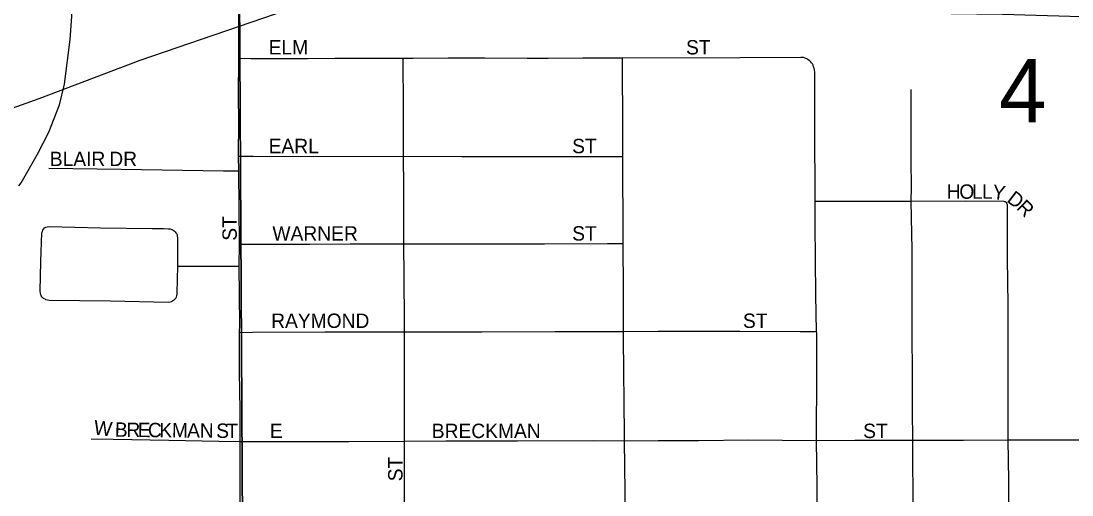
# Model space of a CAD drawing. Extents: x 1443599 to 1910620, y 1028088 to 1361369.
# Drawn here: x 1695821 to 1699476, y 1309543 to 1311190 of the extents above; entities that cross this region are included whole.
import ezdxf

# ---------------------------------------------------------------- set-up
doc = ezdxf.new("R2010")
doc.units = 0
for name, color, linetype in [('GM_X_City_Street', 7, 'Continuous'), ('GM_X_City_Street_Text', 7, 'Continuous'), ('GM_X_Minor_River', 7, 'Continuous'), ('GM_X_Rail_Line', 7, 'Continuous'), ('GM_X_Section', 7, 'Continuous'), ('GM_X_Section_Text', 7, 'Continuous')]:
    doc.layers.add(name, color=color, linetype=linetype)

msp = doc.modelspace()

# ---------------------------------------------------------------- linework, layer by layer
at = {"layer": 'GM_X_City_Street'}
for points in [[(1696577.9, 1311060.8), (1696577.8, 1311217.2), (1696580.4, 1311431.2)], [(1696577.4, 1310720.5), (1696578, 1310841), (1696576.8, 1310929.9), (1696577.9, 1311060.8)], [(1696577.9, 1311060.8), (1696619.9, 1311060.3), (1696751.3, 1311060), (1696816.8, 1311059.7), (1696912.1, 1311060.5), (1697030.2, 1311060.8), (1697150.4, 1311061.1)], [(1697150.4, 1311061.1), (1697184.5, 1311061.2), (1697306, 1311062), (1697433.9, 1311061.7), (1697581.6, 1311061.5), (1697653.8, 1311061.2), (1697775.2, 1311062.2), (1697870.4, 1311062.2), (1697912.6, 1311062.3)], [(1697151.5, 1310719.9), (1697151, 1310750.9), (1697150.7, 1310914.9), (1697150.4, 1311033), (1697150.4, 1311061.1)], [(1697912.6, 1311062.3), (1698321, 1311063.5), (1698532.9, 1311064.6), (1698541.6, 1311063.9), (1698547.7, 1311062.4), (1698553.4, 1311059.5), (1698557.8, 1311056.9), (1698562.3, 1311053.6), (1698566.5, 1311049.7)], [(1697913.6, 1310719.6), (1697913.5, 1310888.9), (1697913, 1310975.3), (1697912.6, 1311062.3)], [(1698583.2, 1310563.6), (1698583, 1310615.9), (1698582.1, 1310775.3), (1698582, 1310948.4), (1698582, 1311012.7), (1698581.1, 1311019), (1698579.6, 1311026), (1698577.9, 1311031.4), (1698575.9, 1311036.4), (1698573.3, 1311041.4), (1698570.6, 1311045.2), (1698566.5, 1311049.7)], [(1698917.6, 1310564), (1698917.7, 1310611.4), (1698917.1, 1310706.4), (1698917, 1310857.4), (1698917.3, 1310951.7)], [(1696577.4, 1310720.5), (1696627.8, 1310720.3), (1696839.2, 1310719.7), (1697151.5, 1310719.9)], [(1696578, 1310668.9), (1696577.4, 1310720.5)], [(1697152.5, 1310416.1), (1697152.2, 1310481.8), (1697152.3, 1310613), (1697151.5, 1310719.9)], [(1697151.5, 1310719.9), (1697354.2, 1310719.4), (1697854.2, 1310719.7), (1697913.6, 1310719.6)], [(1697915.4, 1310416.9), (1697915.2, 1310462.8), (1697913.6, 1310688.7), (1697913.6, 1310719.6)], [(1695917.7, 1310678.2), (1696168.8, 1310675.2), (1696525.3, 1310669.7), (1696578, 1310668.9)], [(1696580.3, 1310414.1), (1696578, 1310668.9)], [(1698583.2, 1310563.6), (1698612.7, 1310563.7), (1698724.3, 1310563.9), (1698885.2, 1310563.9), (1698917.6, 1310564)], [(1698588.3, 1310111.3), (1698585.3, 1310238.5), (1698583.5, 1310483.9), (1698583.2, 1310563.6)], [(1698917.6, 1310564), (1699105.2, 1310564.7), (1699239.3, 1310563.6), (1699241.8, 1310563.2), (1699244.1, 1310562.4), (1699245.6, 1310561.5), (1699247, 1310560.3), (1699249.1, 1310557.9)], [(1698922.6, 1309733.3), (1698922.1, 1309837.2), (1698921.6, 1309980.7), (1698920.8, 1310085.7), (1698920.9, 1310299.2), (1698921, 1310394.9), (1698917.6, 1310564)], [(1699254.6, 1309734.2), (1699255, 1309910.7), (1699254, 1310203.4), (1699252.6, 1310364.2), (1699252.2, 1310548.7), (1699251.9, 1310551.8), (1699251.4, 1310554), (1699250.4, 1310556), (1699249.1, 1310557.9)], [(1696364.4, 1310338.3), (1696362.9, 1310245.8), (1696362.5, 1310240.6), (1696361.4, 1310235.2), (1696360.1, 1310230.8), (1696358.6, 1310226.7), (1696356.2, 1310223.5), (1696353.6, 1310220.8), (1696351, 1310218.7), (1696347.5, 1310216.3), (1696344, 1310214.5), (1696339.7, 1310213.2), (1696332.9, 1310212.3), (1696131.6, 1310216.2), (1695918.6, 1310219.2), (1695912.7, 1310220), (1695907.5, 1310221.3), (1695904.1, 1310222.8), (1695898.5, 1310226.1), (1695893.8, 1310230.7), (1695891.2, 1310234.6), (1695889.5, 1310238.5), (1695888.2, 1310243.9), (1695887.3, 1310251.1), (1695890, 1310354.1), (1695893.3, 1310453.4), (1695894.8, 1310458.9), (1695896.3, 1310463), (1695898.7, 1310467.2), (1695902.6, 1310470.8), (1695907, 1310473.3), (1695912, 1310475), (1695918.3, 1310476.1), (1696096.9, 1310471.2), (1696277.3, 1310469), (1696316.7, 1310468.5), (1696333.2, 1310468.1), (1696339.4, 1310467.3), (1696345, 1310465.6), (1696349.8, 1310463.6), (1696353.7, 1310461), (1696356.9, 1310457.5), (1696359.6, 1310454.3), (1696361.5, 1310451.1), (1696363.3, 1310446.5), (1696364.1, 1310442.1), (1696364.8, 1310436.9), (1696364.4, 1310338.3)], [(1696579.9, 1310338.1), (1696580.3, 1310414.1)], [(1696580.3, 1310414.1), (1696726.4, 1310414.2), (1696824.8, 1310414.8), (1696965.8, 1310415.8), (1697152.5, 1310416.1)], [(1697152.5, 1310416.1), (1697159.3, 1310416.1), (1697211.7, 1310415.8), (1697300.2, 1310415.8), (1697641.3, 1310416.2), (1697861, 1310416.8), (1697915.4, 1310416.9)], [(1697154.3, 1310110.3), (1697154.1, 1310147.1), (1697153.1, 1310301.3), (1697152.5, 1310416.1)], [(1697916.7, 1310111.5), (1697915.9, 1310255.6), (1697915.4, 1310416.9)], [(1696364.4, 1310338.3), (1696441.2, 1310338.5), (1696503.6, 1310338.2), (1696546.2, 1310338.2), (1696579.9, 1310338.1)], [(1696581.2, 1310107.8), (1696581.3, 1310135.7), (1696579.9, 1310338.1)], [(1696582.6, 1309728.3), (1696582.7, 1309838.2), (1696580.8, 1309970.9), (1696581.2, 1310107.8)], [(1696581.2, 1310107.8), (1696625.5, 1310108.2), (1696878, 1310110.4), (1697154.3, 1310110.3)], [(1697154.3, 1310110.3), (1697423.5, 1310110), (1697677.7, 1310110.5), (1697916.7, 1310111.5)], [(1697154.9, 1309729.6), (1697154.6, 1309756.9), (1697155, 1310055.4), (1697154.3, 1310110.3)], [(1697916.7, 1310111.5), (1698035.5, 1310111.9), (1698321, 1310112.2), (1698531.1, 1310111.5), (1698588.3, 1310111.3)], [(1697919.8, 1309731.2), (1697919.4, 1309754), (1697916.9, 1310085.4), (1697916.7, 1310111.5)], [(1698588, 1309732.7), (1698588.1, 1309772.9), (1698588.9, 1309931), (1698588.4, 1310104.7), (1698588.3, 1310111.3)], [(1696065.1, 1309738), (1696140.7, 1309736.8), (1696334.4, 1309733.8), (1696508.6, 1309730), (1696582.6, 1309728.3)], [(1696582.6, 1309728.3), (1696960.7, 1309729.1), (1697154.9, 1309729.6)], [(1696583.4, 1309351.7), (1696583.2, 1309521.5), (1696582.6, 1309681.9), (1696582.6, 1309728.3)], [(1697154.9, 1309729.6), (1697298.7, 1309731), (1697547.5, 1309730.6), (1697812.5, 1309731.6), (1697919.8, 1309731.2)], [(1697155.6, 1309350.6), (1697155.9, 1309428.7), (1697155.1, 1309582.9), (1697154.9, 1309729.6)], [(1697919.8, 1309731.2), (1698037, 1309732.4), (1698178.1, 1309732.6), (1698351.5, 1309734.9), (1698588, 1309732.7)], [(1697922.5, 1309346.7), (1697922.9, 1309422.7), (1697921.7, 1309553.8), (1697919.8, 1309731.2)], [(1698588, 1309732.7), (1698720.7, 1309733.7), (1698922.6, 1309733.3)], [(1698591.6, 1308972.9), (1698591, 1309147), (1698590.9, 1309286.5), (1698589.6, 1309572.4), (1698588, 1309732.7)], [(1698922.6, 1309733.3), (1698955.2, 1309733.3), (1699099.6, 1309733.7), (1699254.6, 1309734.2)], [(1698924.9, 1308972.3), (1698925, 1309016.7), (1698925.1, 1309124.9), (1698925.3, 1309244.8), (1698926.6, 1309418.9), (1698923.9, 1309540.1), (1698923.3, 1309669.5), (1698922.6, 1309733.3)], [(1699254.6, 1309734.2), (1699349, 1309734.5), (1699545.7, 1309734.3), (1699590.3, 1309734.2)], [(1699259.9, 1308972.1), (1699260.1, 1309027.3), (1699259.2, 1309210.1), (1699257.4, 1309422.5), (1699256.9, 1309593.2), (1699254.6, 1309734.2)]]:
    msp.add_lwpolyline(points, dxfattribs=at)
at = {"layer": 'GM_X_Minor_River'}
msp.add_lwpolyline([(1700839.6, 1311358.9), (1700580.6, 1311272.9), (1700478.2, 1311238.6), (1700409.9, 1311213.6), (1700371.8, 1311208.2), (1700086.1, 1311204.8), (1699508.8, 1311204.1), (1699235.3, 1311212.5), (1698610.2, 1311220.6), (1697935, 1311221.5), (1697353.8, 1311226.9), (1696886.5, 1311234.4), (1696748.6, 1311228.6), (1696234.5, 1311052.6), (1695882.8, 1310920.1), (1695619.6, 1310826.2), (1695400.9, 1310765.6), (1695101.3, 1310640.2), (1694942.7, 1310588.7), (1694872.6, 1310575.8), (1694796.3, 1310568.5), (1694760.8, 1310554.4)], dxfattribs=at)
at = {"layer": 'GM_X_Rail_Line'}
msp.add_lwpolyline([(1695813, 1310616.8), (1695821.3, 1310628.1), (1695878.5, 1310726.9), (1695917.5, 1310803.8), (1695954.1, 1310898.9), (1695972.4, 1310970.9), (1695991.9, 1311125.9), (1696001.7, 1311272.3), (1695993.9, 1312028.5), (1695983.6, 1312761.7), (1695984.4, 1314609.7), (1695976.2, 1316671.7), (1695975.8, 1317318)], dxfattribs=at)
at = {"layer": 'GM_X_Section'}
for points in [[(1691472.5, 1313545.3), (1696567.9, 1313552.8), (1696595.2, 1308613.6), (1691331.5, 1308692), (1691318.3, 1313539.1)], [(1701893.2, 1313555.9), (1701932.1, 1308592.5), (1696595.2, 1308613.6), (1696567.9, 1313552.8), (1696730, 1313547.1)]]:
    msp.add_lwpolyline(points, close=True, dxfattribs=at)

# ---------------------------------------------------------------- texts
at = {"layer": 'GM_X_City_Street_Text'}
for s, rotation, p in [('ELM', 0, (1696681.9, 1311073.8)), ('ST', 0, (1698133.9, 1311073.8)), ('EARL', 0, (1696681.9, 1310730.6)), ('ST', 0, (1697737.9, 1310730.6)), ('BLAIR', 0, (1695920.7, 1310685.9)), ('DR', 0, (1696127.6, 1310685.9)), ('H', 0, (1699040.6, 1310572.2)), ('O', 0, (1699084.6, 1310572.2)), ('L', 0, (1699128.6, 1310572.2)), ('L', 0, (1699163.8, 1310572.2)), ('Y', 352.5, (1699197.2, 1310572.3)), ('D', 322.5, (1699246.8, 1310564.1)), ('R', 315, (1699280.4, 1310538.5)), ('ST', 90, (1696571.3, 1310426.4)), ('WARNER', 0, (1696695.1, 1310427)), ('ST', 0, (1697737.9, 1310427)), ('RAYMOND', 0, (1696690.7, 1310123.4)), ('ST', 0, (1698331.9, 1310123.4)), ('W', 353.2587, (1696071.6, 1309753.7)), ('B', 358.5088, (1696146.5, 1309745.6)), ('R', 359.4245, (1696187, 1309744.5)), ('E', 359.4427, (1696226.6, 1309744.1)), ('C', 359.4171, (1696261.8, 1309743.8)), ('K', 359.4296, (1696301.4, 1309743.4)), ('M', 359.4172, (1696345.4, 1309743)), ('A', 359.4296, (1696398.2, 1309742.4)), ('N', 359.4317, (1696442.2, 1309742)), ('S', 359.4427, (1696499.4, 1309741.4)), ('T', 359.4536, (1696534.6, 1309741.1)), ('E', 0, (1696686.3, 1309740.6)), ('BRECKMAN', 0, (1697249.5, 1309740.6)), ('ST', 0, (1698749.9, 1309740.6)), ('ST', 90, (1697147.7, 1309590.3))]:
    msp.add_text(s, height=50, rotation=rotation, dxfattribs=at).set_placement(p)
at = {"layer": 'GM_X_Section_Text'}
msp.add_text('4', height=221, rotation=0, dxfattribs=at).set_placement((1699222.9, 1310837.5))

doc.saveas('drawing.dxf')
